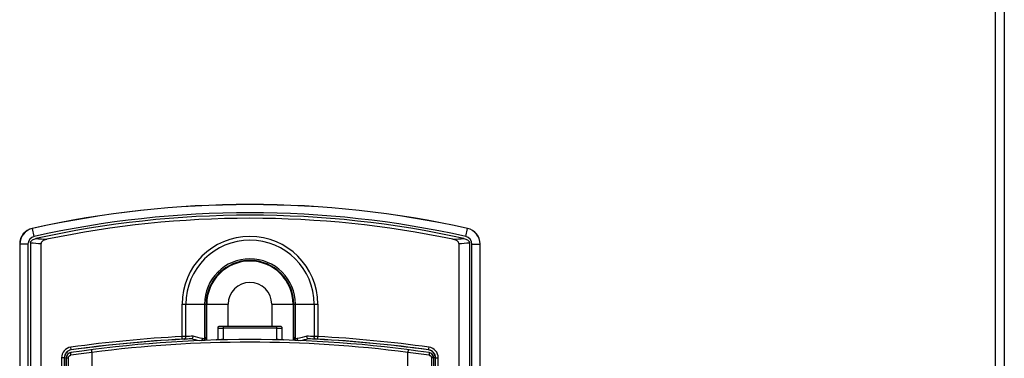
# Model space of a CAD drawing. Header units: millimetres. Extents: x 1117 to 38156, y -1945 to 7303.
# Tile 804 of 831: x 32866 to 33050, y 5646 to 5709. Entities that reach past the tile are written whole.
import ezdxf

# ---------------------------------------------------------------- set-up
doc = ezdxf.new("R2010")
doc.units = ezdxf.units.MM

msp = doc.modelspace()

# ---------------------------------------------------------------- linework, layer by layer
at = {"color": 7, "linetype": 'Continuous'}
for p, q in [((33048.52, 5864.577), (33048.52, 4604.577)), ((33050.22, 5864.577), (33050.22, 4604.577)), ((32868.707, 5669.968), (32868.681, 5669.989)), ((32869.036, 5668.487), (32868.707, 5669.968)), ((32949.627, 5668.487), (32949.956, 5669.968)), ((32949.956, 5669.968), (32949.983, 5669.989)), ((32866.332, 5667.061), (32866.332, 5537.797)), ((32866.358, 5667.04), (32866.332, 5667.061)), ((32866.358, 5667.04), (32866.358, 5537.812)), ((32867.875, 5667.04), (32866.358, 5667.04)), ((32867.875, 5667.04), (32867.875, 5537.812)), ((32868.332, 5667.307), (32868.332, 5537.449)), ((32870.32, 5560.984), (32870.32, 5667.154)), ((32948.343, 5667.154), (32948.343, 5560.984)), ((32950.332, 5667.307), (32950.332, 5537.449)), ((32950.788, 5537.812), (32950.788, 5667.04)), ((32950.788, 5667.04), (32952.306, 5667.04)), ((32952.306, 5667.04), (32952.332, 5667.061)), ((32952.306, 5537.812), (32952.306, 5667.04)), ((32952.332, 5537.797), (32952.332, 5667.061)), ((32896.65, 5649.761), (32896.65, 5655.802)), ((32896.65, 5655.802), (32905.263, 5655.802)), ((32897.351, 5649.777), (32897.351, 5655.802)), ((32900.837, 5655.802), (32900.837, 5649.421)), ((32901.136, 5655.802), (32901.136, 5649.682)), ((32901.263, 5649.014), (32901.263, 5655.802)), ((32905.263, 5651.645), (32905.263, 5655.802)), ((32913.401, 5655.802), (32913.401, 5651.645)), ((32913.401, 5655.802), (32922.013, 5655.802)), ((32917.4, 5655.802), (32917.4, 5649.014)), ((32917.527, 5649.682), (32917.527, 5655.802)), ((32917.826, 5649.421), (32917.826, 5655.802)), ((32921.312, 5655.802), (32921.312, 5649.777)), ((32922.013, 5655.802), (32922.013, 5649.761)), ((32903.307, 5651.333), (32903.307, 5649.161)), ((32903.893, 5651.642), (32903.764, 5651.64)), ((32904.057, 5651.644), (32903.893, 5651.642)), ((32904.248, 5651.645), (32904.057, 5651.644)), ((32914.538, 5651.644), (32904.248, 5651.645)), ((32904.307, 5651.645), (32904.307, 5649.187)), ((32914.356, 5651.345), (32904.307, 5651.345)), ((32914.356, 5649.187), (32914.356, 5651.645)), ((32914.72, 5651.643), (32914.538, 5651.644)), ((32915.356, 5649.161), (32915.356, 5651.333)), ((32896.677, 5649.262), (32896.65, 5649.761)), ((32901.136, 5649.682), (32901.176, 5649.01)), ((32917.488, 5649.01), (32917.527, 5649.682)), ((32921.987, 5649.262), (32922.013, 5649.761)), ((32875.952, 5647.27), (32875.883, 5647.765)), ((32875.964, 5647.247), (32875.952, 5647.27)), ((32942.711, 5647.27), (32942.699, 5647.247)), ((32942.711, 5647.27), (32942.781, 5647.765)), ((32874.16, 5645.785), (32874.16, 5562.158)), ((32874.66, 5645.785), (32874.16, 5645.785)), ((32874.66, 5645.785), (32874.66, 5562.158)), ((32875.006, 5645.76), (32875.006, 5643.232)), ((32875.026, 5562.896), (32875.026, 5645.763)), ((32875.026, 5645.763), (32875.428, 5645.763)), ((32875.428, 5562.896), (32875.428, 5645.763)), ((32879.832, 5646.795), (32879.832, 5562.411)), ((32938.832, 5562.411), (32938.832, 5646.795)), ((32943.235, 5645.763), (32943.235, 5562.896)), ((32943.637, 5645.763), (32943.235, 5645.763)), ((32943.637, 5645.763), (32943.637, 5562.894)), ((32943.657, 5643.232), (32943.657, 5645.76)), ((32944.003, 5562.158), (32944.003, 5645.785)), ((32944.003, 5645.785), (32944.503, 5645.785)), ((32944.503, 5562.158), (32944.503, 5645.785))]:
    msp.add_line(p, q, dxfattribs=at)
for points in [[(32903.764, 5651.64), (32903.712, 5651.639), (32903.669, 5651.638), (32903.634, 5651.636), (32903.606, 5651.635), (32903.578, 5651.632), (32903.537, 5651.625), (32903.478, 5651.604), (32903.417, 5651.564), (32903.362, 5651.505), (32903.323, 5651.428), (32903.308, 5651.333)], [(32915.356, 5651.333), (32915.356, 5651.346), (32915.337, 5651.439), (32915.293, 5651.516), (32915.235, 5651.574), (32915.171, 5651.61), (32915.114, 5651.628), (32915.077, 5651.633), (32915.048, 5651.635), (32915.015, 5651.637), (32914.974, 5651.638), (32914.925, 5651.64), (32914.866, 5651.641), (32914.72, 5651.643)]]:
    msp.add_lwpolyline(points, dxfattribs=at)
for centre, radius, start, end in [((32909.332, 5487.052), 187.4, 77.47171, 102.52829), ((32909.332, 5487.052), 187.374, 77.47823, 102.52177), ((32909.332, 5487.052), 185.856, 77.47823, 102.52177), ((32909.332, 5487.052), 185.4, 77.55002, 102.44998), ((32909.332, 5487.052), 184.823, 78.16007, 101.83993), ((32869.331, 5667.061), 3, 102.52997, 179.99832), ((32869.358, 5667.04), 3, 102.53266, 179.9891), ((32949.305, 5667.04), 3, 0.0109, 77.46733), ((32949.332, 5667.061), 3, 0.00169, 77.47002), ((32869.358, 5667.04), 1.483, 102.53712, 179.98545), ((32888.267, 5912.581), 245.219, 265.57836, 266.05823), ((32909.332, 5655.802), 12.681, 360, 180), ((32909.332, 5655.802), 11.981, 360, 180), ((32930.088, 5916.804), 249.454, 273.94584, 274.41757), ((32949.306, 5667.04), 1.482, 0.00471, 77.47452), ((32887.567, 5904.567), 238.039, 265.36512, 265.84515), ((32930.795, 5908.493), 241.976, 274.15875, 274.63097), ((32909.332, 5655.802), 8.494, 360, 180), ((32909.332, 5655.802), 8.195, 0, 180), ((32909.332, 5655.802), 8.069, 0, 180), ((32909.332, 5655.802), 4.069, 0, 180), ((32909.332, 5419.535), 229.667, 81.62538, 98.37462), ((32909.332, 5408.77), 241.325, 93.01223, 97.96715), ((32909.332, 5408.77), 240.825, 93.01223, 97.96715), ((32909.332, 5408.77), 240.801, 92.62199, 97.965), ((32898.633, 5576.813), 72.975, 91.00633, 91.55679), ((32905.195, 5408.698), 240.718, 91.63751, 91.94462), ((32905.545, 5408.698), 241.218, 91.62288, 91.94666), ((32832.848, 5387.393), 270.022, 75.61253, 75.94616), ((32833.198, 5387.35), 270.523, 75.5954, 75.98474), ((32903.291, 5648.355), 0.806, 91.63585, 110.97864), ((32909.332, 5427.242), 222.001, 91.29682, 91.5652), ((32909.332, 5427.242), 222.001, 88.4348, 88.70318), ((32915.373, 5648.355), 0.806, 69.01533, 88.36392), ((32985.465, 5387.35), 270.523, 104.01526, 104.4046), ((32985.815, 5387.393), 270.022, 104.05384, 104.38747), ((32913.118, 5408.698), 241.218, 88.05334, 88.37712), ((32909.332, 5408.77), 240.801, 82.035, 87.37801), ((32913.469, 5408.698), 240.718, 88.05538, 88.36249), ((32919.76, 5564.735), 85.056, 88.48231, 88.95458), ((32909.332, 5408.77), 240.825, 82.03285, 86.98777), ((32909.332, 5408.77), 241.325, 82.03285, 86.98777), ((32876.16, 5645.785), 2, 97.97174, 180.00148), ((32876.16, 5645.785), 1.5, 97.97082, 180.00712), ((32909.332, 5419.535), 229.167, 82.60395, 97.39605), ((32942.503, 5645.785), 1.5, 359.99287, 82.02916), ((32942.503, 5645.785), 2, 359.99855, 82.02822), ((32876.379, 5645.735), 1.667, 178.34067, 181.6584), ((32876.006, 5645.76), 1, 98.3803, 179.99158), ((32876.027, 5645.762), 1.001, 98.33272, 179.95048), ((32909.234, 5419.53), 229.171, 97.37154, 98.37461), ((32909.429, 5419.53), 229.171, 81.62539, 82.62846), ((32942.636, 5645.762), 1.001, 0.04954, 81.66725), ((32942.657, 5645.76), 1, 0.00844, 81.61968), ((32942.304, 5645.736), 1.648, 358.30741, 9.28951)]:
    msp.add_arc(centre, radius, start, end, dxfattribs=at)
for points, knots in [([(32868.332, 5667.307), (32868.332, 5667.365), (32868.355, 5667.481), (32868.476, 5667.681), (32868.709, 5667.863), (32869.026, 5668.005), (32869.249, 5668.067), (32869.362, 5668.092)], [0, 0, 0, 0, 0.1251691, 0.2503869, 0.4998403, 0.7498533, 1, 1, 1, 1]), ([(32871.41, 5667.942), (32871.293, 5667.917), (32871.061, 5667.856), (32870.783, 5667.74), (32870.581, 5667.61), (32870.447, 5667.487), (32870.346, 5667.335), (32870.32, 5667.214), (32870.32, 5667.154)], [0, 0, 0, 0, 0.2499014, 0.4996858, 0.6247592, 0.749869, 0.8749584, 1, 1, 1, 1]), ([(32948.343, 5667.154), (32948.343, 5667.214), (32948.317, 5667.335), (32948.216, 5667.487), (32948.083, 5667.61), (32947.881, 5667.74), (32947.603, 5667.856), (32947.371, 5667.917), (32947.253, 5667.942)], [0, 0, 0, 0, 0.1250415, 0.2501309, 0.3752408, 0.5003142, 0.7500986, 1, 1, 1, 1]), ([(32949.302, 5668.092), (32949.414, 5668.067), (32949.638, 5668.005), (32949.954, 5667.863), (32950.187, 5667.681), (32950.309, 5667.481), (32950.332, 5667.365), (32950.332, 5667.307)], [0, 0, 0, 0, 0.2501466, 0.5001597, 0.7496126, 0.8748301, 1, 1, 1, 1]), ([(32903.307, 5651.333), (32903.307, 5651.333), (32903.31, 5651.333), (32903.313, 5651.334), (32903.319, 5651.334), (32903.332, 5651.335), (32903.354, 5651.336), (32903.387, 5651.337), (32903.428, 5651.338), (32903.479, 5651.339), (32903.537, 5651.34), (32903.629, 5651.342), (32903.759, 5651.343), (32903.93, 5651.344), (32904.115, 5651.345), (32904.242, 5651.345), (32904.307, 5651.345)], [0, 0, 0, 0, 0.001367, 0.0050493, 0.0110999, 0.0195131, 0.0433725, 0.0764668, 0.1184381, 0.1688707, 0.2273328, 0.2932377, 0.444669, 0.617451, 0.8051752, 1, 1, 1, 1]), ([(32914.356, 5651.345), (32914.421, 5651.345), (32914.549, 5651.345), (32914.734, 5651.344), (32914.904, 5651.343), (32915.034, 5651.342), (32915.126, 5651.34), (32915.185, 5651.339), (32915.235, 5651.338), (32915.277, 5651.337), (32915.31, 5651.336), (32915.332, 5651.335), (32915.344, 5651.334), (32915.351, 5651.334), (32915.354, 5651.333), (32915.356, 5651.333), (32915.356, 5651.333)], [0, 0, 0, 0, 0.1948254, 0.3825502, 0.5553326, 0.706764, 0.772669, 0.831131, 0.8815635, 0.9235347, 0.9566287, 0.9804878, 0.9889007, 0.9949511, 0.9986333, 1, 1, 1, 1]), ([(32897.026, 5649.278), (32897.001, 5649.277), (32896.885, 5649.272), (32896.768, 5649.267), (32896.677, 5649.262)], [0, 0, 0, 0, 0.2150155, 1, 1, 1, 1]), ([(32897.026, 5649.278), (32897.071, 5649.281), (32897.166, 5649.316), (32897.273, 5649.433), (32897.339, 5649.594), (32897.352, 5649.715), (32897.351, 5649.777)], [0, 0, 0, 0, 0.2089286, 0.4443652, 0.7120376, 1, 1, 1, 1]), ([(32898.419, 5649.333), (32898.411, 5649.33), (32898.378, 5649.322), (32898.343, 5649.319), (32898.316, 5649.318)], [0, 0, 0, 0, 0.2193357, 1, 1, 1, 1]), ([(32898.714, 5649.819), (32898.708, 5649.712), (32898.656, 5649.515), (32898.504, 5649.362), (32898.419, 5649.333)], [0, 0, 0, 0, 0.5448073, 1, 1, 1, 1]), ([(32900.283, 5648.957), (32900.311, 5648.98), (32900.42, 5649.094), (32900.48, 5649.249), (32900.496, 5649.368)], [0, 0, 0, 0, 0.2336942, 1, 1, 1, 1]), ([(32900.837, 5649.421), (32900.789, 5649.386), (32900.673, 5649.342), (32900.552, 5649.354), (32900.496, 5649.368)], [0, 0, 0, 0, 0.5074713, 1, 1, 1, 1]), ([(32901.136, 5649.682), (32901.134, 5649.629), (32901.072, 5649.545), (32900.958, 5649.472), (32900.881, 5649.438), (32900.837, 5649.421)], [0, 0, 0, 0, 0.3905508, 0.6647651, 1, 1, 1, 1]), ([(32900.842, 5649.086), (32900.854, 5649.107), (32900.892, 5649.216), (32900.869, 5649.338), (32900.837, 5649.421)], [0, 0, 0, 0, 0.215838, 1, 1, 1, 1]), ([(32901.136, 5649.682), (32901.135, 5649.573), (32901.078, 5649.344), (32900.931, 5649.162), (32900.842, 5649.086)], [0, 0, 0, 0, 0.4833651, 1, 1, 1, 1]), ([(32917.822, 5649.086), (32917.733, 5649.162), (32917.585, 5649.344), (32917.529, 5649.573), (32917.527, 5649.682)], [0, 0, 0, 0, 0.5165557, 1, 1, 1, 1]), ([(32917.826, 5649.421), (32917.783, 5649.438), (32917.706, 5649.472), (32917.591, 5649.545), (32917.53, 5649.629), (32917.527, 5649.682)], [0, 0, 0, 0, 0.3351657, 0.6093593, 1, 1, 1, 1]), ([(32917.822, 5649.086), (32917.81, 5649.107), (32917.771, 5649.216), (32917.794, 5649.338), (32917.826, 5649.421)], [0, 0, 0, 0, 0.2158339, 1, 1, 1, 1]), ([(32918.168, 5649.368), (32918.111, 5649.354), (32917.991, 5649.342), (32917.874, 5649.386), (32917.826, 5649.421)], [0, 0, 0, 0, 0.4926611, 1, 1, 1, 1]), ([(32918.38, 5648.957), (32918.352, 5648.98), (32918.243, 5649.094), (32918.183, 5649.249), (32918.168, 5649.368)], [0, 0, 0, 0, 0.2336945, 1, 1, 1, 1]), ([(32920.245, 5649.333), (32920.16, 5649.362), (32920.007, 5649.515), (32919.956, 5649.712), (32919.95, 5649.819)], [0, 0, 0, 0, 0.4551927, 1, 1, 1, 1]), ([(32920.347, 5649.318), (32920.338, 5649.318), (32920.304, 5649.321), (32920.269, 5649.324), (32920.245, 5649.333)], [0, 0, 0, 0, 0.2679877, 1, 1, 1, 1]), ([(32921.637, 5649.278), (32921.592, 5649.281), (32921.497, 5649.316), (32921.391, 5649.433), (32921.325, 5649.594), (32921.311, 5649.715), (32921.312, 5649.777)], [0, 0, 0, 0, 0.2089286, 0.4443652, 0.7120376, 1, 1, 1, 1]), ([(32921.987, 5649.262), (32921.955, 5649.264), (32921.838, 5649.27), (32921.722, 5649.275), (32921.637, 5649.278)], [0, 0, 0, 0, 0.2753029, 1, 1, 1, 1]), ([(32875.964, 5647.247), (32875.797, 5647.224), (32875.524, 5647.133), (32875.162, 5646.874), (32874.905, 5646.549), (32874.751, 5646.158), (32874.716, 5645.904), (32874.712, 5645.783)], [0, 0, 0, 0, 0.2428211, 0.4021268, 0.6351956, 0.8259841, 1, 1, 1, 1]), ([(32879.831, 5646.807), (32879.823, 5646.87), (32879.813, 5646.96), (32879.804, 5647.075), (32879.801, 5647.148), (32879.8, 5647.208), (32879.803, 5647.254), (32879.806, 5647.28), (32879.813, 5647.297), (32879.817, 5647.297)], [0, 0, 0, 0, 0.3799863, 0.5508541, 0.7002427, 0.8229191, 0.9148788, 0.973297, 1, 1, 1, 1]), ([(32938.846, 5647.297), (32938.851, 5647.297), (32938.858, 5647.28), (32938.861, 5647.254), (32938.863, 5647.208), (32938.862, 5647.148), (32938.859, 5647.075), (32938.85, 5646.96), (32938.84, 5646.87), (32938.833, 5646.807)], [0, 0, 0, 0, 0.026703, 0.0851212, 0.1770809, 0.2997573, 0.4491459, 0.6200137, 1, 1, 1, 1]), ([(32943.93, 5646.002), (32943.894, 5646.223), (32943.753, 5646.584), (32943.329, 5647.046), (32942.944, 5647.213), (32942.699, 5647.247)], [0, 0, 0, 0, 0.3623252, 0.6005854, 1, 1, 1, 1]), ([(32875.428, 5645.763), (32875.428, 5645.823), (32875.45, 5645.943), (32875.543, 5646.098), (32875.684, 5646.211), (32875.799, 5646.249), (32875.857, 5646.258)], [0, 0, 0, 0, 0.2520417, 0.502904, 0.7521157, 1, 1, 1, 1]), ([(32875.851, 5646.711), (32875.844, 5646.686), (32875.835, 5646.625), (32875.832, 5646.474), (32875.844, 5646.347), (32875.857, 5646.258)], [0, 0, 0, 0, 0.1686708, 0.4035975, 1, 1, 1, 1]), ([(32875.882, 5646.753), (32875.879, 5646.752), (32875.862, 5646.744), (32875.856, 5646.725), (32875.851, 5646.711)], [0, 0, 0, 0, 0.1795843, 1, 1, 1, 1]), ([(32942.781, 5646.753), (32942.785, 5646.752), (32942.801, 5646.744), (32942.808, 5646.725), (32942.812, 5646.711)], [0, 0, 0, 0, 0.1795884, 1, 1, 1, 1]), ([(32942.812, 5646.711), (32942.82, 5646.686), (32942.828, 5646.625), (32942.831, 5646.474), (32942.819, 5646.347), (32942.807, 5646.258)], [0, 0, 0, 0, 0.1686675, 0.4035917, 1, 1, 1, 1]), ([(32942.807, 5646.258), (32942.865, 5646.249), (32942.979, 5646.211), (32943.12, 5646.098), (32943.214, 5645.943), (32943.235, 5645.823), (32943.235, 5645.763)], [0, 0, 0, 0, 0.2478842, 0.4970963, 0.7479579, 1, 1, 1, 1])]:
    msp.add_open_spline(points, degree=3, knots=knots, dxfattribs=at)
for points in [[(32879.832, 5646.795), (32879.832, 5646.799), (32879.832, 5646.803), (32879.831, 5646.807)], [(32938.833, 5646.807), (32938.832, 5646.803), (32938.831, 5646.799), (32938.832, 5646.795)]]:
    msp.add_open_spline(points, degree=3, dxfattribs=at)

doc.saveas('drawing.dxf')
